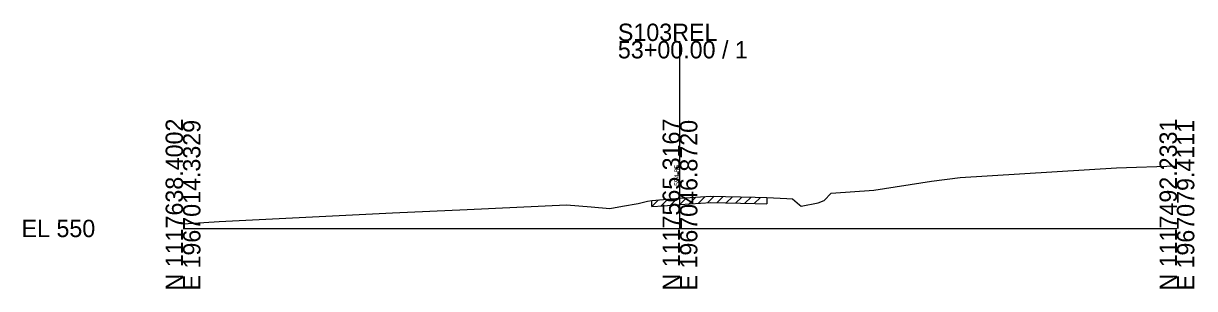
# Model space of a CAD drawing. Extents: x -26 to 163, y -10 to 24518.
# Drawn here: x -25.7 to 162.8, y 3490.3 to 3533 of the extents above; entities that cross this region are included whole.
import ezdxf

# ---------------------------------------------------------------- set-up
doc = ezdxf.new("R2010")
doc.units = 0
for name, color, linetype in [('RD_GPK_XS_Cell', 7, 'Continuous'), ('RD_XS_ExGround', 7, 'Continuous'), ('RD_XS_ExPaveRet', 7, 'Continuous'), ('RD_XS_TX_Elev_EX', 7, 'Continuous')]:
    doc.layers.add(name, color=color, linetype=linetype)

msp = doc.modelspace()

# ---------------------------------------------------------------- linework, layer by layer
at = {"layer": 'RD_GPK_XS_Cell'}
for p, q in [((80, 3500), (80, 3530.19)), ((0, 3500), (80, 3500)), ((80, 3500), (160, 3500))]:
    msp.add_line(p, q, dxfattribs=at)
at = {"layer": 'RD_XS_ExGround'}
msp.add_lwpolyline([(0, 3500.76), (5.8, 3501.14), (33.73, 3502.49), (45.75, 3503.05), (61.73, 3503.79), (65.68, 3503.46), (68.69, 3503.23), (70.74, 3503.58), (73.28, 3504.01), (74.78, 3504.39), (75.46, 3504.51), (77.36, 3504.66), (80, 3504.85), (84.94, 3505.2), (92.09, 3505.01), (94, 3504.96), (97.21, 3504.84), (98.12, 3504.77), (99.22, 3503.78), (99.53, 3503.6), (102.23, 3504.11), (103.2, 3504.49), (104.32, 3505.67), (111.22, 3506.16), (120.51, 3507.64), (125.1, 3508.21), (150.25, 3509.78), (160, 3510.06)], dxfattribs=at)
at = {"layer": 'RD_XS_ExPaveRet'}
for p, q in [((79.96, 3503.84), (81.04, 3504.92)), ((81.46, 3503.95), (82.54, 3505.03)), ((82.96, 3504.06), (84.04, 3505.13)), ((84.46, 3504.16), (85.48, 3505.18)), ((85.96, 3504.17), (86.94, 3505.14)), ((87.46, 3504.13), (88.44, 3505.1)), ((88.96, 3504.09), (89.94, 3505.06)), ((90.46, 3504.05), (91.44, 3505.02)), ((91.96, 3504.01), (92.94, 3504.99)), ((94, 3504.96), (94, 3503.96)), ((75.46, 3503.51), (76.54, 3504.6)), ((75.46, 3503.51), (75.46, 3504.51)), ((75.46, 3503.51), (77.36, 3503.66)), ((76.96, 3503.63), (78.04, 3504.71)), ((77.36, 3503.66), (80, 3503.85)), ((78.46, 3503.74), (79.54, 3504.81)), ((80, 3503.85), (84.94, 3504.2)), ((84.94, 3504.2), (92.09, 3504.01)), ((92.09, 3504.01), (94, 3503.96))]:
    msp.add_line(p, q, dxfattribs=at)

# ---------------------------------------------------------------- texts
at = {"layer": 'RD_GPK_XS_Cell'}
for s, p in [('S103REL', (70, 3530.19)), ('53+00.00 / 1', (70, 3527.39)), ('EL 550', (-26, 3498.6))]:
    msp.add_text(s, height=2.8, dxfattribs=at).set_placement(p)
for s, p in [('N 1117638.4002', (0, 3490)), ('E 1967014.3329', (2.8, 3490)), ('N 1117565.3167', (80, 3490)), ('E 1967046.8720', (82.8, 3490)), ('N 1117492.2331', (160, 3490)), ('E 1967079.4111', (162.8, 3490))]:
    msp.add_text(s, height=2.8, rotation=90, dxfattribs=at).set_placement(p)
at = {"layer": 'RD_XS_TX_Elev_EX'}
msp.add_text('554.85', height=0.8, rotation=90, dxfattribs=at).set_placement((79.9, 3506.85))

doc.saveas('drawing.dxf')
